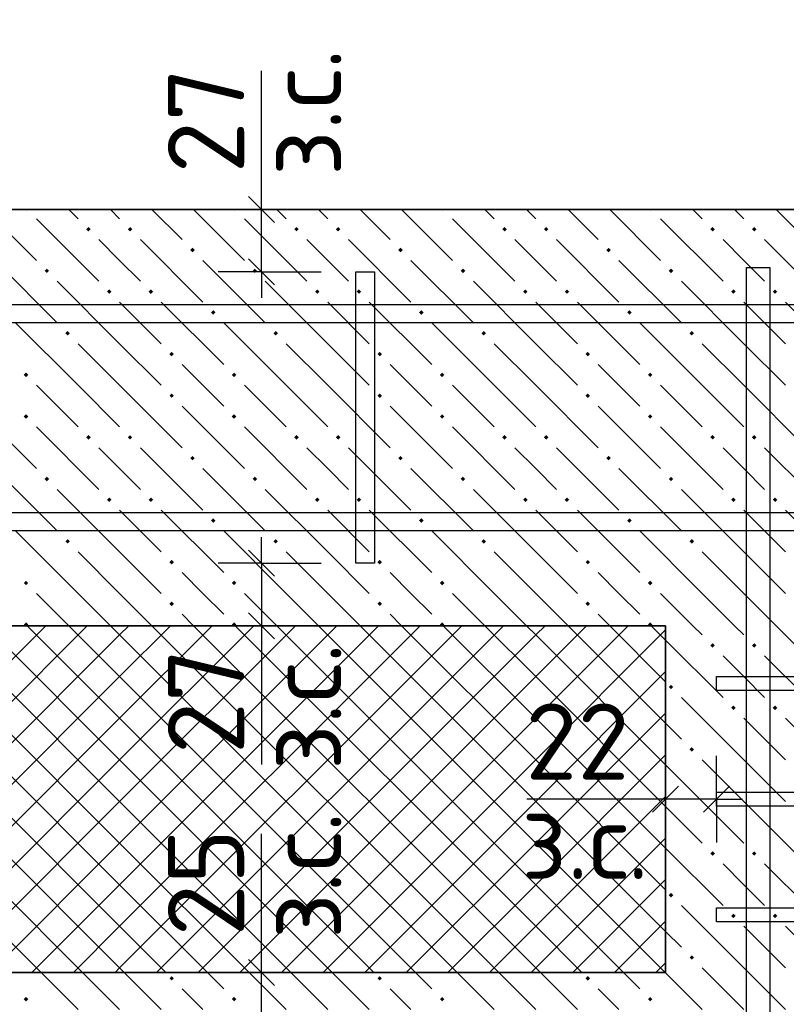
# Model space of a CAD drawing. Header units: millimetres. Extents: x 40580 to 1930067, y -240640 to 81020.
# Tile 423 of 656: x 1127609 to 1129820, y -199233 to -196394. Entities that reach past the tile are written whole.
import ezdxf

# ---------------------------------------------------------------- set-up
doc = ezdxf.new("R2010")
doc.units = ezdxf.units.MM
for name, color, linetype, lineweight in [('Standard', 7, 'Continuous', 25), ('ЖБ Перекрытие верхний уровень', 7, 'Continuous', 35), ('Ребро вкладыша арматура S1', 52, 'Continuous', 25), ('Ребро вкладыша арматура поперечная AW', 52, 'Continuous', 25)]:
    doc.layers.add(name, color=color, linetype=linetype, lineweight=lineweight)
doc.layers.add('Размерная выноска', color=7, linetype='Continuous')
doc.layers.add('Стилевая поверхн.', color=7, linetype='Continuous')
doc.styles.add('ISOCPEUR', font='isocpeur.ttf')

msp = doc.modelspace()

# ---------------------------------------------------------------- hatches: boundary and pattern name
at = {"layer": 'ЖБ Перекрытие верхний уровень', "linetype": 'Continuous', "lineweight": -3, "transparency": 33554687}
for points in [[(1127630.6, -196941.6), (1127627.4, -196944.8), (1127624.1, -196941.6)], [(1128230.6, -196941.6), (1128227.4, -196944.8), (1128224.1, -196941.6)], [(1128830.6, -196941.6), (1128827.4, -196944.8), (1128824.1, -196941.6)], [(1129430.6, -196941.6), (1129427.4, -196944.8), (1129424.1, -196941.6)], [(1127800.9, -196998.3), (1127807.4, -196991.8), (1127813.9, -196998.3), (1127807.4, -197004.8)], [(1127920.9, -196998.3), (1127927.4, -196991.8), (1127933.9, -196998.3), (1127927.4, -197004.8)], [(1128400.9, -196998.3), (1128407.4, -196991.8), (1128413.9, -196998.3), (1128407.4, -197004.8)], [(1128520.9, -196998.3), (1128527.4, -196991.8), (1128533.9, -196998.3), (1128527.4, -197004.8)], [(1129000.9, -196998.3), (1129007.4, -196991.8), (1129013.9, -196998.3), (1129007.4, -197004.8)], [(1129120.9, -196998.3), (1129127.4, -196991.8), (1129133.9, -196998.3), (1129127.4, -197004.8)], [(1129600.9, -196998.3), (1129607.4, -196991.8), (1129613.9, -196998.3), (1129607.4, -197004.8)], [(1129720.9, -196998.3), (1129727.4, -196991.8), (1129733.9, -196998.3), (1129727.4, -197004.8)], [(1128100.9, -197058.3), (1128107.4, -197051.8), (1128113.9, -197058.3), (1128107.4, -197064.8)], [(1128700.9, -197058.3), (1128707.4, -197051.8), (1128713.9, -197058.3), (1128707.4, -197064.8)], [(1129300.9, -197058.3), (1129307.4, -197051.8), (1129313.9, -197058.3), (1129307.4, -197064.8)], [(1127680.9, -197118.3), (1127687.4, -197111.8), (1127693.9, -197118.3), (1127687.4, -197124.8)], [(1128280.9, -197118.3), (1128287.4, -197111.8), (1128293.9, -197118.3), (1128287.4, -197124.8)], [(1128880.9, -197118.3), (1128887.4, -197111.8), (1128893.9, -197118.3), (1128887.4, -197124.8)], [(1129480.9, -197118.3), (1129487.4, -197111.8), (1129493.9, -197118.3), (1129487.4, -197124.8)], [(1127860.9, -197178.3), (1127867.4, -197171.8), (1127873.9, -197178.3), (1127867.4, -197184.8)], [(1127980.9, -197178.3), (1127987.4, -197171.8), (1127993.9, -197178.3), (1127987.4, -197184.8)], [(1128460.9, -197178.3), (1128467.4, -197171.8), (1128473.9, -197178.3), (1128467.4, -197184.8)], [(1128580.9, -197178.3), (1128587.4, -197171.8), (1128593.9, -197178.3), (1128587.4, -197184.8)], [(1129060.9, -197178.3), (1129067.4, -197171.8), (1129073.9, -197178.3), (1129067.4, -197184.8)], [(1129180.9, -197178.3), (1129187.4, -197171.8), (1129193.9, -197178.3), (1129187.4, -197184.8)], [(1129660.9, -197178.3), (1129667.4, -197171.8), (1129673.9, -197178.3), (1129667.4, -197184.8)], [(1129780.9, -197178.3), (1129787.4, -197171.8), (1129793.9, -197178.3), (1129787.4, -197184.8)], [(1128160.9, -197238.3), (1128167.4, -197231.8), (1128173.9, -197238.3), (1128167.4, -197244.8)], [(1128760.9, -197238.3), (1128767.4, -197231.8), (1128773.9, -197238.3), (1128767.4, -197244.8)], [(1129360.9, -197238.3), (1129367.4, -197231.8), (1129373.9, -197238.3), (1129367.4, -197244.8)], [(1127740.9, -197298.3), (1127747.4, -197291.8), (1127753.9, -197298.3), (1127747.4, -197304.8)], [(1128340.9, -197298.3), (1128347.4, -197291.8), (1128353.9, -197298.3), (1128347.4, -197304.8)], [(1128940.9, -197298.3), (1128947.4, -197291.8), (1128953.9, -197298.3), (1128947.4, -197304.8)], [(1129540.9, -197298.3), (1129547.4, -197291.8), (1129553.9, -197298.3), (1129547.4, -197304.8)], [(1128040.9, -197358.3), (1128047.4, -197351.8), (1128053.9, -197358.3), (1128047.4, -197364.8)], [(1128640.9, -197358.3), (1128647.4, -197351.8), (1128653.9, -197358.3), (1128647.4, -197364.8)], [(1129240.9, -197358.3), (1129247.4, -197351.8), (1129253.9, -197358.3), (1129247.4, -197364.8)], [(1127620.9, -197418.3), (1127627.4, -197411.8), (1127633.9, -197418.3), (1127627.4, -197424.8)], [(1128220.9, -197418.3), (1128227.4, -197411.8), (1128233.9, -197418.3), (1128227.4, -197424.8)], [(1128820.9, -197418.3), (1128827.4, -197411.8), (1128833.9, -197418.3), (1128827.4, -197424.8)], [(1129420.9, -197418.3), (1129427.4, -197411.8), (1129433.9, -197418.3), (1129427.4, -197424.8)], [(1128040.9, -197478.3), (1128047.4, -197471.8), (1128053.9, -197478.3), (1128047.4, -197484.8)], [(1128640.9, -197478.3), (1128647.4, -197471.8), (1128653.9, -197478.3), (1128647.4, -197484.8)], [(1129240.9, -197478.3), (1129247.4, -197471.8), (1129253.9, -197478.3), (1129247.4, -197484.8)], [(1127620.9, -197538.3), (1127627.4, -197531.8), (1127633.9, -197538.3), (1127627.4, -197544.8)], [(1128220.9, -197538.3), (1128227.4, -197531.8), (1128233.9, -197538.3), (1128227.4, -197544.8)], [(1128820.9, -197538.3), (1128827.4, -197531.8), (1128833.9, -197538.3), (1128827.4, -197544.8)], [(1129420.9, -197538.3), (1129427.4, -197531.8), (1129433.9, -197538.3), (1129427.4, -197544.8)], [(1127800.9, -197598.3), (1127807.4, -197591.8), (1127813.9, -197598.3), (1127807.4, -197604.8)], [(1127920.9, -197598.3), (1127927.4, -197591.8), (1127933.9, -197598.3), (1127927.4, -197604.8)], [(1128400.9, -197598.3), (1128407.4, -197591.8), (1128413.9, -197598.3), (1128407.4, -197604.8)], [(1128520.9, -197598.3), (1128527.4, -197591.8), (1128533.9, -197598.3), (1128527.4, -197604.8)], [(1129000.9, -197598.3), (1129007.4, -197591.8), (1129013.9, -197598.3), (1129007.4, -197604.8)], [(1129120.9, -197598.3), (1129127.4, -197591.8), (1129133.9, -197598.3), (1129127.4, -197604.8)], [(1129600.9, -197598.3), (1129607.4, -197591.8), (1129613.9, -197598.3), (1129607.4, -197604.8)], [(1129720.9, -197598.3), (1129727.4, -197591.8), (1129733.9, -197598.3), (1129727.4, -197604.8)], [(1128100.9, -197658.3), (1128107.4, -197651.8), (1128113.9, -197658.3), (1128107.4, -197664.8)], [(1128700.9, -197658.3), (1128707.4, -197651.8), (1128713.9, -197658.3), (1128707.4, -197664.8)], [(1129300.9, -197658.3), (1129307.4, -197651.8), (1129313.9, -197658.3), (1129307.4, -197664.8)], [(1127680.9, -197718.3), (1127687.4, -197711.8), (1127693.9, -197718.3), (1127687.4, -197724.8)], [(1128280.9, -197718.3), (1128287.4, -197711.8), (1128293.9, -197718.3), (1128287.4, -197724.8)], [(1128880.9, -197718.3), (1128887.4, -197711.8), (1128893.9, -197718.3), (1128887.4, -197724.8)], [(1129480.9, -197718.3), (1129487.4, -197711.8), (1129493.9, -197718.3), (1129487.4, -197724.8)], [(1127860.9, -197778.3), (1127867.4, -197771.8), (1127873.9, -197778.3), (1127867.4, -197784.8)], [(1127980.9, -197778.3), (1127987.4, -197771.8), (1127993.9, -197778.3), (1127987.4, -197784.8)], [(1128460.9, -197778.3), (1128467.4, -197771.8), (1128473.9, -197778.3), (1128467.4, -197784.8)], [(1128580.9, -197778.3), (1128587.4, -197771.8), (1128593.9, -197778.3), (1128587.4, -197784.8)], [(1129060.9, -197778.3), (1129067.4, -197771.8), (1129073.9, -197778.3), (1129067.4, -197784.8)], [(1129180.9, -197778.3), (1129187.4, -197771.8), (1129193.9, -197778.3), (1129187.4, -197784.8)], [(1129660.9, -197778.3), (1129667.4, -197771.8), (1129673.9, -197778.3), (1129667.4, -197784.8)], [(1129780.9, -197778.3), (1129787.4, -197771.8), (1129793.9, -197778.3), (1129787.4, -197784.8)], [(1128160.9, -197838.3), (1128167.4, -197831.8), (1128173.9, -197838.3), (1128167.4, -197844.8)], [(1128760.9, -197838.3), (1128767.4, -197831.8), (1128773.9, -197838.3), (1128767.4, -197844.8)], [(1129360.9, -197838.3), (1129367.4, -197831.8), (1129373.9, -197838.3), (1129367.4, -197844.8)], [(1127740.9, -197898.3), (1127747.4, -197891.8), (1127753.9, -197898.3), (1127747.4, -197904.8)], [(1128340.9, -197898.3), (1128347.4, -197891.8), (1128353.9, -197898.3), (1128347.4, -197904.8)], [(1128940.9, -197898.3), (1128947.4, -197891.8), (1128953.9, -197898.3), (1128947.4, -197904.8)], [(1129540.9, -197898.3), (1129547.4, -197891.8), (1129553.9, -197898.3), (1129547.4, -197904.8)], [(1128040.9, -197958.3), (1128047.4, -197951.8), (1128053.9, -197958.3), (1128047.4, -197964.8)], [(1128640.9, -197958.3), (1128647.4, -197951.8), (1128653.9, -197958.3), (1128647.4, -197964.8)], [(1129240.9, -197958.3), (1129247.4, -197951.8), (1129253.9, -197958.3), (1129247.4, -197964.8)], [(1127620.9, -198018.3), (1127627.4, -198011.8), (1127633.9, -198018.3), (1127627.4, -198024.8)], [(1128220.9, -198018.3), (1128227.4, -198011.8), (1128233.9, -198018.3), (1128227.4, -198024.8)], [(1128820.9, -198018.3), (1128827.4, -198011.8), (1128833.9, -198018.3), (1128827.4, -198024.8)], [(1129420.9, -198018.3), (1129427.4, -198011.8), (1129433.9, -198018.3), (1129427.4, -198024.8)], [(1128040.9, -198078.3), (1128047.4, -198071.8), (1128053.9, -198078.3), (1128047.4, -198084.8)], [(1128640.9, -198078.3), (1128647.4, -198071.8), (1128653.9, -198078.3), (1128647.4, -198084.8)], [(1129240.9, -198078.3), (1129247.4, -198071.8), (1129253.9, -198078.3), (1129247.4, -198084.8)], [(1129600.9, -198198.3), (1129607.4, -198191.8), (1129613.9, -198198.3), (1129607.4, -198204.8)], [(1129720.9, -198198.3), (1129727.4, -198191.8), (1129733.9, -198198.3), (1129727.4, -198204.8)], [(1129480.9, -198318.3), (1129487.4, -198311.8), (1129493.9, -198318.3), (1129487.4, -198324.8)], [(1129660.9, -198378.3), (1129667.4, -198371.8), (1129673.9, -198378.3), (1129667.4, -198384.8)], [(1129780.9, -198378.3), (1129787.4, -198371.8), (1129793.9, -198378.3), (1129787.4, -198384.8)], [(1129540.9, -198498.3), (1129547.4, -198491.8), (1129553.9, -198498.3), (1129547.4, -198504.8)], [(1129600.9, -198798.3), (1129607.4, -198791.8), (1129613.9, -198798.3), (1129607.4, -198804.8)], [(1129720.9, -198798.3), (1129727.4, -198791.8), (1129733.9, -198798.3), (1129727.4, -198804.8)], [(1129480.9, -198918.3), (1129487.4, -198911.8), (1129493.9, -198918.3), (1129487.4, -198924.8)], [(1129660.9, -198978.3), (1129667.4, -198971.8), (1129673.9, -198978.3), (1129667.4, -198984.8)], [(1129780.9, -198978.3), (1129787.4, -198971.8), (1129793.9, -198978.3), (1129787.4, -198984.8)], [(1129540.9, -199098.3), (1129547.4, -199091.8), (1129553.9, -199098.3), (1129547.4, -199104.8)], [(1128040.9, -199158.3), (1128047.4, -199151.8), (1128053.9, -199158.3), (1128047.4, -199164.8)], [(1128640.9, -199158.3), (1128647.4, -199151.8), (1128653.9, -199158.3), (1128647.4, -199164.8)], [(1129240.9, -199158.3), (1129247.4, -199151.8), (1129253.9, -199158.3), (1129247.4, -199164.8)], [(1127620.9, -199218.3), (1127627.4, -199211.8), (1127633.9, -199218.3), (1127627.4, -199224.8)], [(1128220.9, -199218.3), (1128227.4, -199211.8), (1128233.9, -199218.3), (1128227.4, -199224.8)], [(1128820.9, -199218.3), (1128827.4, -199211.8), (1128833.9, -199218.3), (1128827.4, -199224.8)], [(1129420.9, -199218.3), (1129427.4, -199211.8), (1129433.9, -199218.3), (1129427.4, -199224.8)]]:
    msp.add_hatch(color=7, dxfattribs=at).paths.add_polyline_path(points, flags=16)
h = msp.add_hatch(color=7, dxfattribs=at)
h.paths.add_polyline_path([(1127630.6, -198141.6), (1127620.9, -198138.3), (1127627.4, -198131.8), (1127633.9, -198138.3)], flags=16)
h.paths.add_polyline_path([(1127630.6, -198141.6), (1127624.1, -198141.6), (1127620.9, -198138.3)], flags=16)
h = msp.add_hatch(color=7, dxfattribs=at)
h.paths.add_polyline_path([(1128230.6, -198141.6), (1128220.9, -198138.3), (1128227.4, -198131.8), (1128233.9, -198138.3)], flags=16)
h.paths.add_polyline_path([(1128230.6, -198141.6), (1128224.1, -198141.6), (1128220.9, -198138.3)], flags=16)
h = msp.add_hatch(color=7, dxfattribs=at)
h.paths.add_polyline_path([(1128830.6, -198141.6), (1128820.9, -198138.3), (1128827.4, -198131.8), (1128833.9, -198138.3)], flags=16)
h.paths.add_polyline_path([(1128830.6, -198141.6), (1128824.1, -198141.6), (1128820.9, -198138.3)], flags=16)
h = msp.add_hatch(color=7, dxfattribs=at)
h.paths.add_polyline_path([(1129430.6, -198141.6), (1129420.9, -198138.3), (1129427.4, -198131.8), (1129433.9, -198138.3)], flags=16)
h.paths.add_polyline_path([(1129430.6, -198141.6), (1129424.1, -198141.6), (1129420.9, -198138.3)], flags=16)

# ---------------------------------------------------------------- linework, layer by layer
at = {"layer": 'Standard', "color": 7, "linetype": 'Continuous', "lineweight": -3, "transparency": 33554687}
for p, q in [((1128306.5, -196941.6), (1128306.5, -196866.6)), ((1128306.5, -197121.6), (1128306.5, -197196.6)), ((1128306.5, -197961.6), (1128306.5, -197886.6)), ((1128306.5, -197961.6), (1128306.5, -198141.6)), ((1128306.5, -198141.6), (1128306.5, -198216.6)), ((1129472, -198641.6), (1129397, -198641.6)), ((1129618.6, -198641.6), (1129472, -198641.6)), ((1129618.6, -198641.6), (1129693.7, -198641.6)), ((1128306.5, -199141.6), (1128306.5, -199066.6))]:
    msp.add_line(p, q, dxfattribs=at)
at = {"layer": 'Standard', "color": 7, "linetype": 'Continuous', "lineweight": 25, "transparency": 33554687}
for p, q in [((1128344, -196979.1), (1128269, -196904.1)), ((1128344, -197159.1), (1128269, -197084.1)), ((1128269, -197924.1), (1128344, -197999.1)), ((1128269, -198104.1), (1128344, -198179.1)), ((1129509.5, -198604.1), (1129434.5, -198679.1)), ((1129656.2, -198604.1), (1129581.1, -198679.1)), ((1128344, -199179.1), (1128269, -199104.1))]:
    msp.add_line(p, q, dxfattribs=at)
at = {"layer": 'Standard', "color": 251, "linetype": 'Continuous', "lineweight": -3, "true_color": 0x656565, "transparency": 33554687}
for p, q in [((1128306.5, -196941.6), (1128181.5, -196941.6)), ((1128306.5, -196941.6), (1128431.5, -196941.6)), ((1128306.5, -196941.6), (1128606.5, -196941.6)), ((1128306.5, -197121.6), (1128181.5, -197121.6)), ((1128306.5, -197121.6), (1128431.5, -197121.6)), ((1128306.5, -197121.6), (1128478.7, -197121.6)), ((1128306.5, -197961.6), (1128181.5, -197961.6)), ((1128306.5, -197961.6), (1128431.5, -197961.6)), ((1128306.5, -197961.6), (1128478.7, -197961.6)), ((1128306.5, -198141.6), (1128181.5, -198141.6)), ((1128306.5, -198141.6), (1128431.5, -198141.6)), ((1129472, -198641.6), (1129472, -198516.6)), ((1129618.6, -198641.6), (1129618.6, -198516.6)), ((1129472, -198641.6), (1129472, -198766.6)), ((1129472, -198641.6), (1129472, -198941.6)), ((1129618.6, -198641.6), (1129618.6, -198766.6)), ((1129618.6, -198641.6), (1129618.6, -198641.6)), ((1128306.5, -199141.6), (1128181.5, -199141.6)), ((1128306.5, -199141.6), (1128431.5, -199141.6)), ((1128306.5, -199141.6), (1128606.5, -199141.6))]:
    msp.add_line(p, q, dxfattribs=at)
at = {"layer": 'Standard', "color": 7, "linetype": 'Continuous', "lineweight": -3, "transparency": 33554687}
for points in [[(1128306.5, -197121.6), (1128306.5, -196948.5), (1128306.5, -196948.5), (1128306.5, -196941.6)], [(1128306.5, -199308.2), (1128306.5, -199148.5), (1128306.5, -199148.5), (1128306.5, -199141.6)]]:
    msp.add_lwpolyline(points, dxfattribs=at)
at = {"layer": 'Standard', "color": 251, "linetype": 'Continuous', "lineweight": -3, "true_color": 0x656565, "transparency": 33554687}
msp.add_lwpolyline([(1128306.5, -198141.6), (1128555.9, -198141.6), (1128555.9, -198141.6), (1128606.5, -198141.6)], dxfattribs=at)
at = {"layer": 'ЖБ Перекрытие верхний уровень', "transparency": 33554687}
for p, q in [((1135272, -196941.6), (1124585.1, -196941.6)), ((1126805.3, -198141.6), (1129472, -198141.6)), ((1129472, -198141.6), (1129472, -199141.6)), ((1129472, -199141.6), (1126805.3, -199141.6))]:
    msp.add_line(p, q, dxfattribs=at)
at = {"layer": 'ЖБ Перекрытие верхний уровень', "color": 9, "linetype": 'Continuous', "lineweight": -3, "true_color": 0xc7c7c7, "transparency": 33554687}
for p, q in [((1127510.6, -196941.6), (1127657.4, -197088.3)), ((1127750.6, -196941.6), (1127777.4, -196968.3)), ((1127870.6, -196941.6), (1127897.4, -196968.3)), ((1127990.6, -196941.6), (1128077.4, -197028.3)), ((1128110.6, -196941.6), (1128257.4, -197088.3)), ((1128350.6, -196941.6), (1128377.4, -196968.3)), ((1128470.6, -196941.6), (1128497.4, -196968.3)), ((1128590.6, -196941.6), (1128677.4, -197028.3)), ((1128710.6, -196941.6), (1128857.4, -197088.3)), ((1128950.6, -196941.6), (1128977.4, -196968.3)), ((1129070.6, -196941.6), (1129097.4, -196968.3)), ((1129190.6, -196941.6), (1129277.4, -197028.3)), ((1129310.6, -196941.6), (1129457.4, -197088.3)), ((1129550.6, -196941.6), (1129577.4, -196968.3)), ((1129670.6, -196941.6), (1129697.4, -196968.3)), ((1129790.6, -196941.6), (1129877.4, -197028.3)), ((1127657.4, -196968.3), (1127837.4, -197148.3)), ((1128257.4, -196968.3), (1128437.4, -197148.3)), ((1128857.4, -196968.3), (1129037.4, -197148.3)), ((1129457.4, -196968.3), (1129637.4, -197148.3)), ((1127897.4, -197088.3), (1127837.4, -197028.3)), ((1127957.4, -197028.3), (1128137.4, -197208.3)), ((1128497.4, -197088.3), (1128437.4, -197028.3)), ((1128557.4, -197028.3), (1128737.4, -197208.3)), ((1129097.4, -197088.3), (1129037.4, -197028.3)), ((1129157.4, -197028.3), (1129337.4, -197208.3)), ((1129697.4, -197088.3), (1129637.4, -197028.3)), ((1129757.4, -197028.3), (1129937.4, -197208.3)), ((1127537.4, -197088.3), (1127717.4, -197268.3)), ((1127957.4, -197148.3), (1127897.4, -197088.3)), ((1128137.4, -197088.3), (1128317.4, -197268.3)), ((1128557.4, -197148.3), (1128497.4, -197088.3)), ((1128737.4, -197088.3), (1128917.4, -197268.3)), ((1129157.4, -197148.3), (1129097.4, -197088.3)), ((1129337.4, -197088.3), (1129517.4, -197268.3)), ((1129757.4, -197148.3), (1129697.4, -197088.3)), ((1127897.4, -197328.3), (1127717.4, -197148.3)), ((1128497.4, -197328.3), (1128317.4, -197148.3)), ((1129097.4, -197328.3), (1128917.4, -197148.3)), ((1129697.4, -197328.3), (1129517.4, -197148.3)), ((1127897.4, -197208.3), (1128017.4, -197328.3)), ((1128017.4, -197208.3), (1128197.4, -197388.3)), ((1128497.4, -197208.3), (1128617.4, -197328.3)), ((1128617.4, -197208.3), (1128797.4, -197388.3)), ((1129097.4, -197208.3), (1129217.4, -197328.3)), ((1129217.4, -197208.3), (1129397.4, -197388.3)), ((1129697.4, -197208.3), (1129817.4, -197328.3)), ((1129817.4, -197208.3), (1129997.4, -197388.3)), ((1127777.4, -197448.3), (1127597.4, -197268.3)), ((1128377.4, -197448.3), (1128197.4, -197268.3)), ((1128977.4, -197448.3), (1128797.4, -197268.3)), ((1129577.4, -197448.3), (1129397.4, -197268.3)), ((1127777.4, -197328.3), (1127897.4, -197448.3)), ((1127897.4, -197328.3), (1128017.4, -197448.3)), ((1128377.4, -197328.3), (1128497.4, -197448.3)), ((1128497.4, -197328.3), (1128617.4, -197448.3)), ((1128977.4, -197328.3), (1129097.4, -197448.3)), ((1129097.4, -197328.3), (1129217.4, -197448.3)), ((1129577.4, -197328.3), (1129697.4, -197448.3)), ((1129697.4, -197328.3), (1129817.4, -197448.3)), ((1128137.4, -197448.3), (1128077.4, -197388.3)), ((1128737.4, -197448.3), (1128677.4, -197388.3)), ((1129337.4, -197448.3), (1129277.4, -197388.3)), ((1127657.4, -197448.3), (1127777.4, -197568.3)), ((1127777.4, -197448.3), (1127897.4, -197568.3)), ((1127897.4, -197448.3), (1128077.4, -197628.3)), ((1128197.4, -197508.3), (1128137.4, -197448.3)), ((1128257.4, -197448.3), (1128377.4, -197568.3)), ((1128377.4, -197448.3), (1128497.4, -197568.3)), ((1128497.4, -197448.3), (1128677.4, -197628.3)), ((1128797.4, -197508.3), (1128737.4, -197448.3)), ((1128857.4, -197448.3), (1128977.4, -197568.3)), ((1128977.4, -197448.3), (1129097.4, -197568.3)), ((1129097.4, -197448.3), (1129277.4, -197628.3)), ((1129397.4, -197508.3), (1129337.4, -197448.3)), ((1129457.4, -197448.3), (1129577.4, -197568.3)), ((1129577.4, -197448.3), (1129697.4, -197568.3)), ((1129697.4, -197448.3), (1129877.4, -197628.3)), ((1127477.4, -197508.3), (1127657.4, -197688.3)), ((1128077.4, -197508.3), (1128257.4, -197688.3)), ((1128677.4, -197508.3), (1128857.4, -197688.3)), ((1129277.4, -197508.3), (1129457.4, -197688.3)), ((1127657.4, -197568.3), (1127837.4, -197748.3)), ((1128257.4, -197568.3), (1128437.4, -197748.3)), ((1128857.4, -197568.3), (1129037.4, -197748.3)), ((1129457.4, -197568.3), (1129637.4, -197748.3)), ((1127897.4, -197688.3), (1127837.4, -197628.3)), ((1127957.4, -197628.3), (1128137.4, -197808.3)), ((1128497.4, -197688.3), (1128437.4, -197628.3)), ((1128557.4, -197628.3), (1128737.4, -197808.3)), ((1129097.4, -197688.3), (1129037.4, -197628.3)), ((1129157.4, -197628.3), (1129337.4, -197808.3)), ((1129697.4, -197688.3), (1129637.4, -197628.3)), ((1129757.4, -197628.3), (1129937.4, -197808.3)), ((1127537.4, -197688.3), (1127717.4, -197868.3)), ((1127957.4, -197748.3), (1127897.4, -197688.3)), ((1128137.4, -197688.3), (1128317.4, -197868.3)), ((1128557.4, -197748.3), (1128497.4, -197688.3)), ((1128737.4, -197688.3), (1128917.4, -197868.3)), ((1129157.4, -197748.3), (1129097.4, -197688.3)), ((1129337.4, -197688.3), (1129517.4, -197868.3)), ((1129757.4, -197748.3), (1129697.4, -197688.3)), ((1127897.4, -197928.3), (1127717.4, -197748.3)), ((1128497.4, -197928.3), (1128317.4, -197748.3)), ((1129097.4, -197928.3), (1128917.4, -197748.3)), ((1129697.4, -197928.3), (1129517.4, -197748.3)), ((1127897.4, -197808.3), (1128017.4, -197928.3)), ((1128017.4, -197808.3), (1128197.4, -197988.3)), ((1128497.4, -197808.3), (1128617.4, -197928.3)), ((1128617.4, -197808.3), (1128797.4, -197988.3)), ((1129097.4, -197808.3), (1129217.4, -197928.3)), ((1129217.4, -197808.3), (1129397.4, -197988.3)), ((1129697.4, -197808.3), (1129817.4, -197928.3)), ((1129817.4, -197808.3), (1129997.4, -197988.3)), ((1127777.4, -198048.3), (1127597.4, -197868.3)), ((1128377.4, -198048.3), (1128197.4, -197868.3)), ((1128977.4, -198048.3), (1128797.4, -197868.3)), ((1129577.4, -198048.3), (1129397.4, -197868.3)), ((1127777.4, -197928.3), (1127897.4, -198048.3)), ((1127897.4, -197928.3), (1128017.4, -198048.3)), ((1128377.4, -197928.3), (1128497.4, -198048.3)), ((1128497.4, -197928.3), (1128617.4, -198048.3)), ((1128977.4, -197928.3), (1129097.4, -198048.3)), ((1129097.4, -197928.3), (1129217.4, -198048.3)), ((1129577.4, -197928.3), (1129697.4, -198048.3)), ((1129697.4, -197928.3), (1129817.4, -198048.3)), ((1128137.4, -198048.3), (1128077.4, -197988.3)), ((1128737.4, -198048.3), (1128677.4, -197988.3)), ((1129337.4, -198048.3), (1129277.4, -197988.3)), ((1128197.4, -198108.3), (1128137.4, -198048.3)), ((1128797.4, -198108.3), (1128737.4, -198048.3)), ((1129397.4, -198108.3), (1129337.4, -198048.3)), ((1129472, -198182.9), (1129637.4, -198348.3)), ((1129697.4, -198288.3), (1129637.4, -198228.3)), ((1129757.4, -198228.3), (1129937.4, -198408.3)), ((1129757.4, -198348.3), (1129697.4, -198288.3)), ((1129697.4, -198528.3), (1129517.4, -198348.3)), ((1129697.4, -198408.3), (1129817.4, -198528.3)), ((1129817.4, -198408.3), (1129997.4, -198588.3)), ((1129472, -198422.9), (1129517.4, -198468.3)), ((1129577.4, -198528.3), (1129697.4, -198648.3)), ((1129697.4, -198528.3), (1129817.4, -198648.3)), ((1129577.4, -198648.3), (1129472, -198542.9)), ((1129577.4, -198648.3), (1129697.4, -198768.3)), ((1129697.4, -198648.3), (1129877.4, -198828.3)), ((1129472, -198662.9), (1129577.4, -198768.3)), ((1129472, -198782.9), (1129637.4, -198948.3)), ((1129697.4, -198888.3), (1129637.4, -198828.3)), ((1129757.4, -198828.3), (1129937.4, -199008.3)), ((1129757.4, -198948.3), (1129697.4, -198888.3)), ((1129697.4, -199128.3), (1129517.4, -198948.3)), ((1129697.4, -199008.3), (1129817.4, -199128.3)), ((1129817.4, -199008.3), (1129997.4, -199188.3)), ((1129472, -199022.9), (1129517.4, -199068.3)), ((1129577.4, -199128.3), (1129697.4, -199248.3)), ((1129697.4, -199128.3), (1129817.4, -199248.3)), ((1127777.4, -199248.3), (1127670.6, -199141.6)), ((1127790.6, -199141.6), (1127897.4, -199248.3)), ((1127910.6, -199141.6), (1128017.4, -199248.3)), ((1128150.6, -199141.6), (1128197.4, -199188.3)), ((1128377.4, -199248.3), (1128270.6, -199141.6)), ((1128390.6, -199141.6), (1128497.4, -199248.3)), ((1128510.6, -199141.6), (1128617.4, -199248.3)), ((1128750.6, -199141.6), (1128797.4, -199188.3)), ((1128977.4, -199248.3), (1128870.6, -199141.6)), ((1128990.6, -199141.6), (1129097.4, -199248.3)), ((1129110.6, -199141.6), (1129217.4, -199248.3)), ((1129350.6, -199141.6), (1129397.4, -199188.3)), ((1129577.4, -199248.3), (1129470.6, -199141.6)), ((1128137.4, -199248.3), (1128077.4, -199188.3)), ((1128737.4, -199248.3), (1128677.4, -199188.3)), ((1129337.4, -199248.3), (1129277.4, -199188.3))]:
    msp.add_line(p, q, dxfattribs=at)
for points in [[(1127657.4, -198048.3), (1127750.6, -198141.6), (1127750.6, -198141.6)], [(1127777.4, -198048.3), (1127870.6, -198141.6), (1127870.6, -198141.6)], [(1127897.4, -198048.3), (1127990.6, -198141.6), (1127990.6, -198141.6)], [(1128257.4, -198048.3), (1128350.6, -198141.6), (1128350.6, -198141.6)], [(1128377.4, -198048.3), (1128470.6, -198141.6), (1128470.6, -198141.6)], [(1128497.4, -198048.3), (1128590.6, -198141.6), (1128590.6, -198141.6)], [(1128857.4, -198048.3), (1128950.6, -198141.6), (1128950.6, -198141.6)], [(1128977.4, -198048.3), (1129070.6, -198141.6), (1129070.6, -198141.6)], [(1129097.4, -198048.3), (1129190.6, -198141.6), (1129190.6, -198141.6)], [(1129457.4, -198048.3), (1129550.6, -198141.6), (1129550.6, -198141.6), (1129577.4, -198168.3)], [(1129577.4, -198048.3), (1129670.6, -198141.6), (1129670.6, -198141.6), (1129697.4, -198168.3)], [(1129697.4, -198048.3), (1129790.6, -198141.6), (1129790.6, -198141.6), (1129877.4, -198228.3)], [(1128077.4, -198108.3), (1128110.6, -198141.6), (1128110.6, -198141.6)], [(1128677.4, -198108.3), (1128710.6, -198141.6), (1128710.6, -198141.6)], [(1129277.4, -198108.3), (1129310.6, -198141.6), (1129310.6, -198141.6)]]:
    msp.add_lwpolyline(points, dxfattribs=at)
at = {"layer": 'Размерная выноска', "color": 7, "linetype": 'Continuous', "lineweight": -3, "transparency": 33554687}
for p, q in [((1128306.5, -196941.6), (1128306.5, -196541.6)), ((1128306.5, -198141.6), (1128306.5, -198541.6)), ((1129472, -198641.6), (1129072, -198641.6)), ((1128306.5, -199141.6), (1128306.5, -198741.6))]:
    msp.add_line(p, q, dxfattribs=at)
at = {"layer": 'Ребро вкладыша арматура S1', "color": 7, "linetype": 'Continuous', "lineweight": 25, "transparency": 33554687}
for points in [[(1129772, -197108.2), (1129772, -201974.9), (1129705.3, -201974.9), (1129705.3, -197108.2), (1129772, -197108.2)], [(1124558.4, -197214.9), (1135105.3, -197214.9), (1135105.3, -197268.2), (1124558.4, -197268.2), (1124558.4, -197214.9)], [(1124558.4, -197214.9), (1135105.3, -197214.9), (1135105.3, -197268.2), (1124558.4, -197268.2), (1124558.4, -197214.9)], [(1124558.4, -197814.9), (1135105.3, -197814.9), (1135105.3, -197868.2), (1124558.4, -197868.2), (1124558.4, -197814.9)], [(1124558.4, -197814.9), (1135105.3, -197814.9), (1135105.3, -197868.2), (1124558.4, -197868.2), (1124558.4, -197814.9)]]:
    msp.add_lwpolyline(points, dxfattribs=at)
at = {"layer": 'Ребро вкладыша арматура поперечная AW', "color": 7, "linetype": 'Continuous', "lineweight": -3, "transparency": 33554687}
for points in [[(1128578.7, -197961.6), (1128578.7, -197121.6), (1128632, -197121.6), (1128632, -197961.6), (1128578.7, -197961.6)], [(1129618.6, -198288.2), (1130658.7, -198288.2), (1130658.7, -198328.2), (1129618.6, -198328.2), (1129618.6, -198288.2)], [(1129618.6, -198621.6), (1130658.7, -198621.6), (1130658.7, -198661.6), (1129618.6, -198661.6), (1129618.6, -198621.6)], [(1129618.6, -198954.9), (1130658.7, -198954.9), (1130658.7, -198994.9), (1129618.6, -198994.9), (1129618.6, -198954.9)]]:
    msp.add_lwpolyline(points, dxfattribs=at)
at = {"layer": 'Стилевая поверхн.', "color": 252, "linetype": 'Continuous', "lineweight": 13, "true_color": 0x8f8f8f, "transparency": 33554687}
for p, q in [((1126805.3, -199020.4), (1127684.1, -198141.6)), ((1126805.3, -199140.4), (1127804.1, -198141.6)), ((1126805.3, -198156.2), (1127790.6, -199141.6)), ((1126910.6, -198141.6), (1127897.4, -199128.3)), ((1127030.6, -198141.6), (1127897.4, -199008.3)), ((1127150.6, -198141.6), (1127897.4, -198888.3)), ((1127270.6, -198141.6), (1127897.4, -198768.3)), ((1127390.6, -198141.6), (1127897.4, -198648.3)), ((1127510.6, -198141.6), (1127897.4, -198528.3)), ((1127630.6, -198141.6), (1127897.4, -198408.3)), ((1127750.6, -198141.6), (1127897.4, -198288.3)), ((1127870.6, -198141.6), (1127897.4, -198168.3)), ((1127897.4, -198168.3), (1127924.1, -198141.6)), ((1127897.4, -198288.3), (1128044.1, -198141.6)), ((1127897.4, -198408.3), (1128164.1, -198141.6)), ((1127897.4, -198528.3), (1128284.1, -198141.6)), ((1127897.4, -198648.3), (1128404.1, -198141.6)), ((1127897.4, -198768.3), (1128524.1, -198141.6)), ((1127897.4, -198888.3), (1128644.1, -198141.6)), ((1127897.4, -199008.3), (1128764.1, -198141.6)), ((1127897.4, -199128.3), (1128884.1, -198141.6)), ((1127990.6, -198141.6), (1128990.6, -199141.6)), ((1128004.1, -199141.6), (1129004.1, -198141.6)), ((1128110.6, -198141.6), (1129097.4, -199128.3)), ((1128230.6, -198141.6), (1129097.4, -199008.3)), ((1128350.6, -198141.6), (1129097.4, -198888.3)), ((1128470.6, -198141.6), (1129097.4, -198768.3)), ((1128590.6, -198141.6), (1129097.4, -198648.3)), ((1128710.6, -198141.6), (1129097.4, -198528.3)), ((1128830.6, -198141.6), (1129097.4, -198408.3)), ((1128950.6, -198141.6), (1129097.4, -198288.3)), ((1129070.6, -198141.6), (1129097.4, -198168.3)), ((1129097.4, -198168.3), (1129124.1, -198141.6)), ((1129097.4, -198288.3), (1129244.1, -198141.6)), ((1129097.4, -198408.3), (1129364.1, -198141.6)), ((1129097.4, -198528.3), (1129472, -198153.7)), ((1129190.6, -198141.6), (1129472, -198422.9)), ((1129310.6, -198141.6), (1129472, -198302.9)), ((1129430.6, -198141.6), (1129472, -198182.9)), ((1126924.1, -199141.6), (1127897.4, -198168.3)), ((1127897.4, -198168.3), (1128870.6, -199141.6)), ((1128124.1, -199141.6), (1129097.4, -198168.3)), ((1129097.4, -198168.3), (1129472, -198542.9)), ((1126805.3, -198276.2), (1127670.6, -199141.6)), ((1129097.4, -198648.3), (1129472, -198273.7)), ((1127044.1, -199141.6), (1127897.4, -198288.3)), ((1127897.4, -198288.3), (1128750.6, -199141.6)), ((1128244.1, -199141.6), (1129097.4, -198288.3)), ((1129097.4, -198288.3), (1129472, -198662.9)), ((1127164.1, -199141.6), (1127897.4, -198408.3)), ((1127897.4, -198408.3), (1128630.6, -199141.6)), ((1128364.1, -199141.6), (1129097.4, -198408.3)), ((1129097.4, -198768.3), (1129472, -198393.7)), ((1129097.4, -198408.3), (1129472, -198782.9)), ((1127284.1, -199141.6), (1127897.4, -198528.3)), ((1127897.4, -198528.3), (1128510.6, -199141.6)), ((1128484.1, -199141.6), (1129097.4, -198528.3)), ((1129097.4, -198888.3), (1129472, -198513.7)), ((1129097.4, -198528.3), (1129472, -198902.9)), ((1127404.1, -199141.6), (1127897.4, -198648.3)), ((1127897.4, -198648.3), (1128390.6, -199141.6)), ((1128604.1, -199141.6), (1129097.4, -198648.3)), ((1129097.4, -199008.3), (1129472, -198633.7)), ((1129097.4, -198648.3), (1129472, -199022.9)), ((1129097.4, -199128.3), (1129472, -198753.7)), ((1127524.1, -199141.6), (1127897.4, -198768.3)), ((1127897.4, -198768.3), (1128270.6, -199141.6)), ((1128724.1, -199141.6), (1129097.4, -198768.3)), ((1129097.4, -198768.3), (1129470.6, -199141.6)), ((1129204.1, -199141.6), (1129472, -198873.7)), ((1127644.1, -199141.6), (1127897.4, -198888.3)), ((1127897.4, -198888.3), (1128150.6, -199141.6)), ((1128844.1, -199141.6), (1129097.4, -198888.3)), ((1129097.4, -198888.3), (1129350.6, -199141.6)), ((1127764.1, -199141.6), (1127897.4, -199008.3)), ((1127897.4, -199008.3), (1128030.6, -199141.6)), ((1128964.1, -199141.6), (1129097.4, -199008.3)), ((1129097.4, -199008.3), (1129230.6, -199141.6)), ((1129324.1, -199141.6), (1129472, -198993.7)), ((1127884.1, -199141.6), (1127897.4, -199128.3)), ((1127897.4, -199128.3), (1127910.6, -199141.6)), ((1129084.1, -199141.6), (1129097.4, -199128.3)), ((1129097.4, -199128.3), (1129110.6, -199141.6)), ((1129444.1, -199141.6), (1129472, -199113.7))]:
    msp.add_line(p, q, dxfattribs=at)

# ---------------------------------------------------------------- texts
at = {"layer": 'Standard', "color": 7, "linetype": 'Continuous', "lineweight": 25, "transparency": 33554687, "char_height": 220, "attachment_point": 7, "rotation": 90, "style": 'ISOCPEUR'}
for s, insert, width in [('з.с.', (1128536.6, -196845.2), 446.066), ('27', (1128256.5, -196837.4), 391.311), ('з.с.', (1128536.6, -198558.4), 446.072), ('27', (1128256.5, -198511.8), 391.305), ('з.с.', (1128536.6, -199045.2), 446.066), ('25', (1128256.5, -199037.4), 375.729)]:
    msp.add_mtext(s, dxfattribs=dict(at, insert=insert, width=width))
at = {"layer": 'Standard', "color": 7, "linetype": 'Continuous', "lineweight": 25, "transparency": 33554687, "char_height": 220, "attachment_point": 7, "style": 'ISOCPEUR'}
for s, insert, width in [('22', (1129067.2, -198585.8), 391.305), ('з.с.', (1129055.2, -198871.7), 446.066)]:
    msp.add_mtext(s, dxfattribs=dict(at, insert=insert, width=width))

doc.saveas('drawing.dxf')
